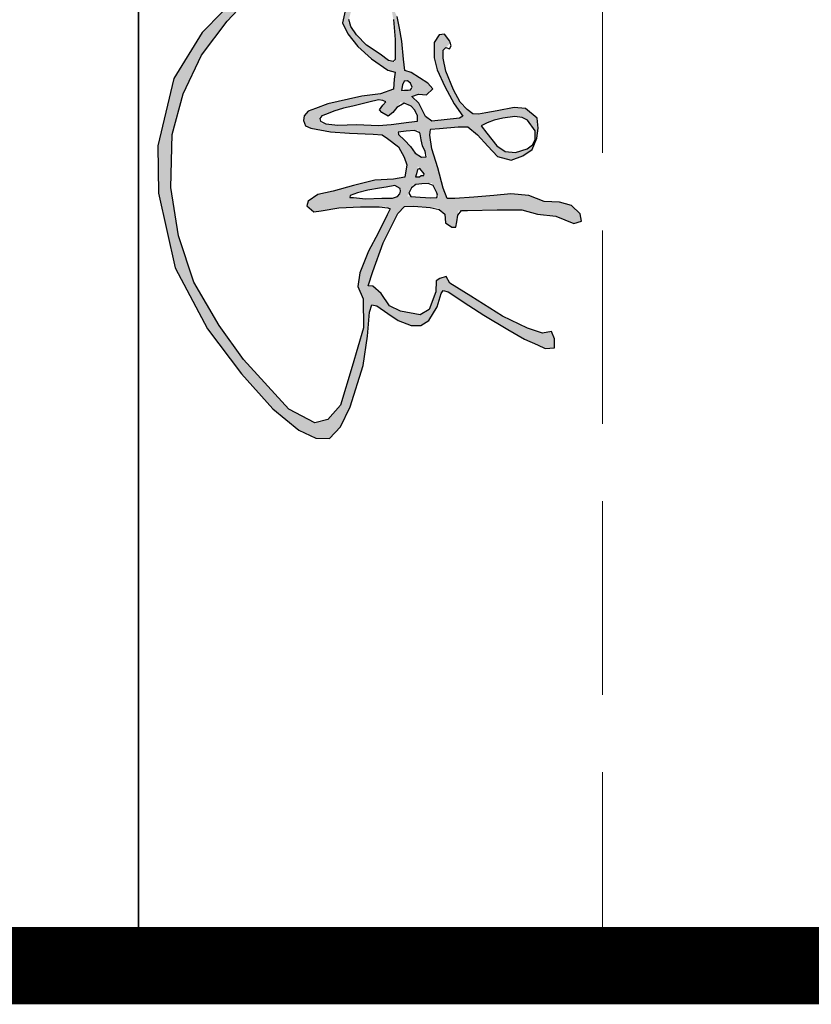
# Model space of a CAD drawing. Extents: x 797781 to 1255204, y 21234 to 1024248.
# Tile 975 of 1056: x 1154734 to 1155245, y 605488 to 606124. Entities that reach past the tile are written whole.
import ezdxf

# ---------------------------------------------------------------- set-up
doc = ezdxf.new("R2010")
doc.units = 0
doc.header["$LTSCALE"] = 1000
doc.header["$MEASUREMENT"] = 0
doc.linetypes.add('230303生产综合楼-平面图_t8$0$DASH', pattern=[0.35, 0.25, -0.1])
doc.layers.add('230303生产综合楼-平面图_t8$0$不打印线', color=5, linetype='230303生产综合楼-平面图_t8$0$DASH', lineweight=0, plot=False)
doc.layers.add('230303生产综合楼-平面图_t8$0$图框', color=4, linetype='Continuous', lineweight=35)
doc.layers.add('PUB_TEXT', color=7, linetype='Continuous')
doc.layers.add('PUB_TITLE', color=4, linetype='Continuous')

# ---------------------------------------------------------------- blocks, each defined once
blk = doc.blocks.new('A$C64787331')
h = blk.add_hatch(color=256)
h.paths.add_polyline_path([(93811.26943449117, 17581.88924832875), (94013.76943449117, 16087.88924832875), (93932.26943449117, 14255.38924832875), (93978.76943449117, 12418.88924832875), (94139.76943449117, 11338.88924832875), (95020.76943449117, 10736.88924832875), (96130.26943449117, 9785.889248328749), (95964.76943449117, 8008.389248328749), (94433.76943449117, 7677.389248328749), (92116.26943449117, 7470.889248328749), (90005.76943449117, 6891.889248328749), (88847.26943449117, 6519.889248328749), (88710.76943449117, 4702.389248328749), (89181.76943449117, 2774.389248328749), (90169.76943449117, 1504.889248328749), (91205.26943449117, -1927.610751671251), (92100.76943449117, -7478.610751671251), (92594.26943449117, -12294.61075167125), (93334.26943449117, -18446.11075167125), (94233.26943449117, -26760.61075167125), (95270.26943449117, -36552.11075167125), (95565.76943449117, -40585.61075167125), (94778.26943449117, -42208.61075167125), (94778.26943449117, -44127.11075167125), (95615.26943449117, -46242.11075167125), (96550.76943449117, -47127.61075167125), (97848.76943449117, -46177.61075167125), (97848.76943449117, -41665.61075167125), (97346.76943449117, -31437.61075167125), (96342.76943449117, -25120.61075167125), (95138.76943449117, -16497.11075167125), (94623.76943449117, -8814.110751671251), (92993.26943449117, -1892.610751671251), (91172.76943449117, 3358.389248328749), (90793.26943449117, 5223.889248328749), (91336.76943449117, 5992.889248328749), (94869.26943449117, 6807.389248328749), (98265.76943449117, 6626.389248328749), (102658.7694344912, 5314.389248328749), (106553.2694344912, 3957.389248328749), (110312.2694344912, 2916.389248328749), (110855.7694344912, 3685.889248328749), (110357.2694344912, 4771.389248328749), (108772.2694344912, 5585.889248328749), (105873.7694344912, 6535.889248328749), (101571.7694344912, 7893.389248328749), (98356.26943449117, 9838.889248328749), (96363.76943449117, 12824.88924832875), (95457.76943449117, 16444.38924832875), (95774.76943449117, 19339.88924832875), (97460.76943449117, 22325.38924832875), (100968.7694344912, 26383.38924832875), (100507.2694344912, 27859.38924832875), (97553.26943449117, 27305.88924832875), (96537.76943449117, 24169.88924832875), (93029.76943449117, 20296.38924832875), (87859.76943449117, 15500.88924832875), (82909.26943449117, 11486.38924832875), (77946.26943449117, 6931.889248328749), (75003.26943449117, 3933.889248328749), (74871.76943449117, 3372.889248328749), (75791.76943449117, 3068.889248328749), (76996.76943449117, 3495.389248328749), (78254.26943449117, 4852.389248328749), (79635.76943449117, 6436.889248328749), (81734.26943449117, 8328.389248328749), (84088.26943449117, 10220.38924832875), (88130.76943449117, 13952.38924832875), (90689.76943449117, 16201.88924832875), (92838.76943449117, 17684.38924832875)])
h.paths.add_polyline_path([(139353.2694344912, 20365.88924832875), (138145.2694344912, 19509.38924832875), (138262.2694344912, 18613.88924832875), (139548.2694344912, 17757.38924832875), (142120.2694344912, 17757.38924832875), (144185.2694344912, 18263.38924832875), (146991.2694344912, 19548.38924832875), (149874.7694344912, 21105.38924832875), (151940.2694344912, 22545.88924832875), (152291.2694344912, 22000.88924832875), (152806.7694344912, 17339.88924832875), (151993.2694344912, 16276.88924832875), (149782.2694344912, 15172.88924832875), (148677.2694344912, 14006.88924832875), (148247.2694344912, 15111.38924832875), (148369.7694344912, 16460.88924832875), (147387.2694344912, 17503.88924832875), (146404.7694344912, 16706.38924832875), (144624.2694344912, 13884.38924832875), (144255.7694344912, 12780.38924832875), (142351.7694344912, 12595.88924832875), (139332.7694344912, 12284.88924832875), (137133.2694344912, 11923.88924832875), (135205.2694344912, 11502.38924832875), (133871.3100458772, 10859.08027013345), (133608.7694344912, 10509.38924832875), (135687.2694344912, 10870.38924832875), (139061.2694344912, 11171.38924832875), (142853.9275460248, 11171.38924832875), (142594.2694344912, 10072.88924832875), (141535.2694344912, 8675.389248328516), (140022.7694344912, 6332.889248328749), (138283.2694344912, 4670.889248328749), (136151.9275899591, 3270.017729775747), (134425.7694344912, 3726.389248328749), (133215.7694344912, 5086.389248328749), (132799.7694344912, 6257.389248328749), (132456.4194493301, 8028.591154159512), (132194.7694344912, 7692.889248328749), (131778.7694344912, 6446.389248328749), (132270.2694344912, 4746.389248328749), (132799.7694344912, 4179.389248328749), (134236.7694344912, 2743.889248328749), (136241.2694344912, 2290.889248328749), (138094.2694344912, 3197.389248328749), (140211.7694344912, 4897.389248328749), (142329.2694344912, 7201.889248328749), (144220.2694344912, 9959.889248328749), (144560.7694344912, 11206.38924832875), (145763.7694344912, 10989.38924832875), (147425.2694344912, 10894.38924832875), (148184.7694344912, 8712.889248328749), (148611.7694344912, 5582.889248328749), (149100.2694344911, 3340.389248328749), (149874.7694344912, -172.1107516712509), (150649.7694344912, -2255.610751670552), (151113.2694344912, -3485.610751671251), (151902.7694344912, -4157.110751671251), (152691.7694344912, -4274.110751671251), (153598.2694344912, -3923.610751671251), (154007.2694344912, -3047.610751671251), (154608.2694344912, 274.3892483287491), (154817.7694344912, 3466.889248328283), (154974.7694344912, 7497.389248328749), (155085.2694344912, 9010.889248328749), (155718.7694344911, 9893.389248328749), (157112.2694344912, 11749.38924832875), (159846.8833074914, 13196.16359652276), (162221.7694344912, 12780.88924832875), (162583.2694344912, 10924.38924832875), (162738.2694344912, 7727.889248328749), (163603.7694344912, 4150.889248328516), (164586.7694344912, 742.3892483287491), (165164.7694344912, -1857.110751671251), (166263.7694344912, -3474.610751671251), (167073.2694344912, -3705.610751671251), (168056.2694344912, -2492.610751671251), (167882.7694344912, -1279.610751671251), (167362.2694344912, 1666.889248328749), (167246.7694344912, 5363.889248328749), (167173.1214162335, 9559.799279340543), (167532.7694344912, 10339.38924832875), (168554.2694344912, 9829.389248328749), (171661.7694344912, 8293.889248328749), (174661.2694344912, 6707.889248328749), (178321.2694344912, 5245.389248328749), (180598.2694344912, 4920.389248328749), (182712.7694344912, 5813.889248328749), (187607.7694344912, 5836.389248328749), (194066.2694344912, 3928.389248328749), (200586.7694344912, 1985.889248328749), (202988.7694344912, -185.6107516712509), (203560.7694344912, -2356.610751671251), (201272.7694344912, -6699.610751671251), (192922.2694344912, -14356.11075167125), (187203.2694344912, -18470.11075167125), (179882.2694344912, -22698.11075167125), (172103.7694344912, -25326.61075167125), (163982.2694344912, -26583.61075167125), (155059.7694344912, -26355.11075167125), (148196.2694344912, -24526.61075167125), (141676.2694344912, -21441.11075167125), (135956.7694344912, -17098.61075167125), (131152.2694344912, -12641.61075167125), (127263.2694344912, -7613.610751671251), (124632.2694344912, -2928.110751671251), (123831.2694344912, -725.6107516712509), (124234.1579520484, 1488.03284034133), (124111.7694344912, 1460.889248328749), (123045.7694344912, -53.11075167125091), (122484.7694344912, -1959.110751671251), (122886.2694344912, -3398.610751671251), (125220.2694344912, -7075.110751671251), (130851.2694344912, -14448.61075167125), (137887.2694344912, -21334.11075167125), (145641.2694344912, -26068.11075167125), (156948.2694344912, -28777.61075167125), (164893.7694344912, -28677.11075167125), (177465.2694344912, -25863.61075167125), (187723.7694344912, -20438.11075167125), (195310.7694344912, -14719.61075167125), (201229.7694344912, -9437.110751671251), (204781.2694344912, -5021.610751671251), (206123.2694344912, -2183.110751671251), (206201.7694344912, 103.3892483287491), (204262.7694344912, 1953.889248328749), (200855.7694344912, 3616.889248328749), (193909.7694344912, 5781.889248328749), (188983.2694344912, 6544.389248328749), (184940.2694344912, 6855.389248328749), (183714.7694344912, 7229.389248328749), (183885.2694344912, 8113.389248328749), (185178.7694344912, 9915.889248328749), (186347.7694344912, 11706.88924832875), (187209.7694344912, 13858.88924832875), (187161.7694344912, 15485.38924832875), (186347.7694344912, 16872.38924832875), (184049.7694344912, 18259.38924832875), (181226.9926440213, 19099.32216442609), (181512.2694344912, 20124.88924832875), (183829.2694344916, 23592.38924832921), (185451.7694344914, 26113.88924832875), (187867.7694344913, 30150.38924832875), (189505.7694344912, 32948.38924832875), (190452.2694344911, 35154.88924832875), (191055.7694344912, 36407.88924832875), (190963.2694344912, 37985.88924832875), (189429.7694344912, 38032.38924832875), (188221.7694344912, 37521.88924832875), (188500.7694344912, 35990.38924832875), (187617.7694344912, 33437.38924832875), (185620.2694344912, 29259.88924832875), (182275.2694344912, 23922.38924832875), (180091.7694344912, 20394.88924832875), (178930.2694344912, 19745.38924832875), (179301.7694344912, 18724.38924832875), (179673.2694344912, 18074.38924832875), (181531.7694344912, 18027.88924832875), (184512.7694344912, 16923.38924832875), (185387.2694344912, 15408.38924832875), (184804.2694344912, 12087.38924832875), (183871.2694344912, 10222.88924832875), (181829.7694344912, 8824.389248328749), (180546.7694344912, 7426.389248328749), (180488.2694344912, 6610.389248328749), (178097.2694344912, 7426.389248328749), (173256.7694344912, 9174.389248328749), (168357.7694344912, 11621.38924832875), (167191.2694344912, 12728.38924832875), (167132.7694344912, 14301.38924832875), (167382.9332580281, 18299.00714844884), (168474.2694344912, 19545.38924832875), (169932.2694344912, 19661.88924832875), (170632.2694344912, 20710.38924832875), (170632.2694344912, 21409.88924832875), (169740.2694344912, 21544.38924832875), (167873.6317135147, 21824.09948786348), (167811.7694344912, 23378.38924832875), (167737.7694344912, 28349.38924832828), (167737.7694344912, 32481.88924832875), (168427.2694344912, 35121.88924832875), (168771.7694344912, 38221.38924832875), (170035.7694344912, 41263.38924832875), (169633.7694344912, 42525.88924832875), (168369.7694344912, 42353.88924832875), (166990.7694344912, 40861.38924832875), (166416.2694344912, 38852.88924832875), (166301.2694344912, 36269.88924832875), (165324.7694344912, 33687.38924832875), (165037.2694344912, 30645.38924832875), (165324.7694344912, 27775.38924832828), (165609.2694344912, 24448.38924832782), (165834.7694344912, 21250.38924832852), (165789.7694344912, 19944.38924832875), (164084.2694344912, 19271.88924832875), (160631.7694344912, 18366.88924832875), (157462.7694344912, 17349.38924832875), (154143.0779214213, 16863.70285803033), (154010.2694344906, 18649.88924833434), (153781.7694344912, 21766.88924832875), (153781.7694344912, 23390.38924832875), (155129.2694344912, 25013.88924832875), (156992.2694344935, 26756.38924833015), (158750.2694344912, 28408.88924832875), (159377.2694344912, 30711.38924832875), (158657.7694344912, 32684.38924832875), (157579.7694344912, 34267.88924832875), (155677.7694344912, 35027.88924832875), (153965.7694344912, 35281.38924832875), (152316.7694344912, 35091.38924832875), (150678.2694344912, 33125.38924832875), (150478.2694344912, 31227.38924832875), (151048.7694344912, 28376.38924832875), (151623.0071405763, 25276.47891971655), (151589.2694344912, 24227.88924832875), (150118.0339601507, 22390.07668326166), (147545.7694344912, 21026.88924832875), (144403.7694344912, 19690.88924832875), (141031.5661031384, 19074.01347478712), (139689.6456281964, 20477.46305447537), (139550.2694344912, 20437.38924832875)])
h.paths.add_polyline_path([(147420.4913572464, 14154.38381797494), (147833.9196184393, 12232.30505979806), (146106.1604710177, 12486.28207732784), (145994.7034891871, 13596.94112434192)], flags=16)
h.paths.add_polyline_path([(151438.0615136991, 14916.88924832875), (152779.7694344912, 14916.88924832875), (152993.7694344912, 13455.38924832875), (153386.2694344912, 10496.88924832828), (153529.2694344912, 8393.389248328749), (153386.2694344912, 4650.889248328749), (153457.7694344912, 1513.889248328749), (153152.8808926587, -1300.735478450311), (152071.6633411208, -1569.827739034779), (151620.7694344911, -409.1107516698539), (151120.7694344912, 862.8892483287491), (150620.7694344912, 2452.389248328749), (150256.7694344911, 4042.389248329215), (149620.2694344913, 6722.389248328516), (149158.4758671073, 8566.744265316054), (149529.2694344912, 9584.389248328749), (150120.2694344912, 9084.889248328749), (150893.2694344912, 8539.389248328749), (151348.2694344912, 8948.389248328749), (151939.2694344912, 9993.389248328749), (151348.2694344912, 10810.88924832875), (149589.261277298, 12105.71469737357), (150243.4429420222, 13849.13282585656)], flags=16)
h.paths.add_polyline_path([(155930.7694344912, 15544.88924832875), (156938.7694344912, 15768.88924832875), (158795.1444038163, 16696.10174613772), (158870.7694344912, 15600.88924832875), (158170.7694344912, 14537.88924832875), (157078.7694344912, 13782.38924832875), (155986.7694344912, 12747.38924832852), (154707.1189625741, 11393.80938990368), (154502.7694344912, 13027.38924832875), (154342.0893872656, 15073.90788553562), (154950.7694344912, 15376.88924832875)], flags=16)
h.paths.add_polyline_path([(153064.2694344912, 26684.88924832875), (152655.7694344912, 27838.38924832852), (152270.7694344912, 29327.38924832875), (151938.0584131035, 32085.91638615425), (152631.7694344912, 33435.38924832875), (154432.7694344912, 34726.88924832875), (156471.7530648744, 34735.52338096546), (157440.7694344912, 33387.38924832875), (158089.7694344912, 31441.38924832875), (157921.7694344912, 29687.88924832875), (156935.7694344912, 28270.38924832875), (154843.7694344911, 26588.88924832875), (153564.4275164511, 25655.34306663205)], flags=16)
h.paths.add_polyline_path([(161942.7694344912, 16279.56104601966), (161942.7694344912, 15538.88924832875), (162162.7694344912, 15256.88924832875), (162193.7694344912, 14629.88924832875), (161660.7694344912, 14786.88924832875), (160402.2083343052, 15004.93517698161)], flags=16)
h.paths.add_polyline_path([(165632.5722342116, 18564.10694868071), (165730.2694344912, 17201.88924832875), (165589.2694344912, 15410.88924832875), (165447.3060530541, 13237.03291930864), (163479.4716530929, 14144.51891447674), (163374.7694344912, 15656.38924832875), (163207.8824836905, 17387.24533806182)], flags=16)
h.paths.add_polyline_path([(163623.2694344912, 11126.88924832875), (164243.1280048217, 12202.769724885), (165387.2937144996, 11821.38115499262), (165739.7694344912, 10709.38924832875), (165765.2694344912, 8913.389248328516), (165853.7694344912, 6180.389248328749), (165633.2694344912, 4152.889248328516), (165633.2694344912, 3535.889248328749), (165324.2694344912, 3623.889248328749), (164838.7694344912, 4857.889248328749), (164397.7694344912, 6577.389248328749), (164088.7694344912, 8560.889248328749), (163926.7694344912, 9638.889248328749)], flags=16)
h.paths.add_polyline_path([(69467.26943449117, 10247.88924832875), (64126.76943449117, 5531.889248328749), (57832.26943449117, 482.3892483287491), (53016.26943449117, -3138.110751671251), (49630.76943449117, -5139.110751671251), (48724.76943449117, -5329.610751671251), (49773.76943449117, -4091.110751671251), (53302.26943449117, -375.1107516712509), (56258.76943449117, 2625.889248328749), (59505.26943449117, 7635.889248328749), (62062.76943449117, 12117.38924832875), (63614.26943449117, 15384.38924832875), (65160.76943449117, 19545.88924832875), (66450.76943449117, 21276.38924832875), (67077.76943449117, 22933.88924832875), (69122.26943449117, 24888.88924832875), (73055.26943449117, 27801.38924832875), (76433.26943449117, 30667.38924832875), (78469.26943449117, 32562.88924832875), (78376.26943449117, 33353.38924832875), (77533.76943449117, 33782.38924832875), (76913.76943449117, 33845.88924832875), (76722.76943449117, 33265.38924832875), (75435.26943449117, 31300.38924832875), (70241.26943449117, 26995.38924832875), (67726.26943449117, 25066.38924832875), (67277.26943449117, 24707.38924832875), (67412.26943449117, 26322.38924832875), (68066.76943449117, 29704.88924832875), (68418.76943449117, 33172.88924832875), (68922.26943449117, 35434.88924832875), (69928.26943449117, 37243.88924832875), (69635.26943449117, 38130.38924832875), (68241.26943449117, 38347.88924832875), (67456.76943449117, 37912.88924832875), (67012.76943449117, 35083.88924832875), (66246.76943449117, 29291.38924832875), (65481.26943449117, 24373.38924832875), (64861.76943449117, 23052.38924832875), (63137.76943449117, 21635.88924832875), (59689.76943449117, 19416.38924832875), (55322.26943449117, 16660.38924832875), (52832.26943449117, 15091.38924832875), (50111.76943449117, 14134.38924832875), (48541.26943449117, 14210.88924832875), (46489.15335441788, 14318.70990775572), (46205.76943449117, 14323.88924832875), (45468.76943449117, 13398.38924832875), (45545.26943449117, 12349.88924832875), (46620.26943449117, 11608.38924832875), (47746.76943449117, 11531.88924832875), (49180.26943449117, 12042.88924832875), (51253.76943449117, 13117.38924832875), (56288.26943449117, 15855.88924832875), (60124.26943449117, 18533.38924832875), (62405.76943449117, 20041.88924832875), (63594.76943449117, 20812.38924832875), (63626.76943449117, 20298.88924832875), (63080.26943449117, 18179.88924832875), (60186.76943449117, 11242.38924832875), (55993.26943449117, 4506.389248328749), (49332.76943449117, -3298.110751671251), (46454.26943449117, -6255.110751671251), (40593.76943449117, -10464.61075167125), (33219.26943449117, -14870.61075167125), (24398.76943449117, -20143.11075167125), (21579.26943449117, -21948.61075167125), (21072.76943449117, -23754.61075167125), (22012.76943449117, -24549.11075167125), (24037.26943449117, -24476.61075167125), (27435.26943449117, -21515.11075167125), (34303.76943449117, -16676.11075167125), (44353.26943449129, -10247.61075167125), (46377.76943449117, -8947.610751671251), (46377.76943449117, -10103.11075167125), (47332.76943449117, -10418.61075167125), (48467.76943449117, -10099.61075167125), (49567.26943449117, -9533.110751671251), (50595.76943449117, -8611.610751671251), (52759.26943449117, -7761.110751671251), (52120.76943449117, -7584.110751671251), (50276.76943449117, -8222.110751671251), (47953.15773193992, -9173.557104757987), (47900.26943449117, -8434.610751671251), (48715.76943449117, -7371.610751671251), (50843.76943449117, -6025.110751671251), (57737.26943449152, -1161.610751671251), (59643.26943449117, 198.3892483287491), (59643.26943449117, -1524.110751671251), (58191.26943449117, -4063.110751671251), (57465.26943449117, -7508.610751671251), (56285.26943449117, -10138.11075167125), (55831.76943449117, -12132.61075167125), (56013.26943449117, -14127.11075167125), (56338.26943449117, -15566.11075167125), (56827.76943449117, -15744.11075167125), (57851.76943449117, -13698.11075167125), (58163.76943449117, -11429.61075167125), (58875.76943449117, -8939.110751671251), (59543.76943449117, -6893.110751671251), (60345.26943449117, -4669.110751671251), (61369.26943449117, -2712.110751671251), (63461.76943449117, -2089.610751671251), (64307.76943449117, -2934.610751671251), (65554.26943449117, -4758.110751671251), (66150.04316213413, -7338.309329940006), (65064.76943449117, -7293.110751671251), (62882.76943449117, -7337.610751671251), (61725.26943449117, -7827.110751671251), (63283.76943449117, -7827.110751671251), (66189.92936599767, -8079.696917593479), (66800.76943449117, -9606.110751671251), (66845.26943449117, -11341.11075167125), (67023.26943449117, -12408.11075167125), (66756.26943449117, -13876.11075167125), (65865.76943449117, -14721.11075167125), (63951.26943449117, -15121.61075167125), (62482.26943449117, -14765.61075167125), (60516.72987416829, -14687.0244889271), (61502.76943449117, -15344.11075167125), (63194.76943449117, -15966.61075167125), (65064.76943449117, -16456.11075167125), (66756.26943449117, -15744.11075167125), (68314.76943449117, -14054.11075167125), (68581.76943449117, -11963.61075167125), (68492.76943449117, -10140.11075167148), (68359.07507593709, -8669.973535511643), (69845.26943449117, -8640.110751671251), (72216.93792621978, -8868.382208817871), (73199.26943449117, -10615.11075167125), (74149.26943449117, -11285.11075167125), (75231.76943449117, -11399.11075167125), (76383.26943449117, -10988.11075167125), (77507.26943449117, -10276.11075167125), (77918.76943449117, -9673.610751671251), (77178.26943449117, -9180.610751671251), (75505.76943449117, -8304.110751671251), (72819.26943449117, -7701.610751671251), (70762.76943449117, -7537.110751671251), (68134.2186967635, -7437.599597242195), (67678.26943449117, -5967.610751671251), (67093.26943449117, -4248.610751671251), (66267.26943449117, -2735.610751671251), (64993.76943449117, -1119.610751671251), (63376.26943449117, -535.1107516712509), (62309.26943449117, -397.6107516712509), (62761.76943449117, 1117.889248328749), (63625.76943449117, 3060.389248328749), (65224.26943449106, 4398.389248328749), (69537.76943449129, 7867.889248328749), (72538.76943449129, 10182.88924832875), (74283.26943449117, 11486.38924832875), (74903.26943449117, 13010.88924832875), (73425.26943449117, 13201.38924832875), (72709.76943449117, 12629.88924832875), (71517.76943449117, 12439.38924832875)])
for points in [[(135687.2694344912, 10870.38924832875), (139061.2694344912, 11171.38924832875), (142435.2694344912, 11171.38924832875), (142780.7694344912, 10861.88924832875), (142594.2694344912, 10072.88924832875), (141535.2694344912, 8675.389248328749), (140022.7694344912, 6332.889248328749), (138283.2694344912, 4670.889248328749), (136846.2694344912, 3726.389248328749), (135711.7694344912, 3386.389248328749)], [(134236.7694344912, 2743.889248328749), (136241.2694344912, 2290.889248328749), (138094.2694344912, 3197.389248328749), (140211.7694344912, 4897.389248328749), (142329.2694344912, 7201.889248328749), (144220.2694344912, 9959.889248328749), (144560.7694344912, 11206.38924832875), (145763.7694344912, 10989.38924832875), (147425.2694344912, 10894.38924832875), (148184.7694344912, 8712.889248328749), (148611.7694344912, 5582.889248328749), (149100.2694344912, 3340.389248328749), (149874.7694344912, -172.1107516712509), (150649.7694344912, -2255.610751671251), (151113.2694344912, -3485.610751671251), (151902.7694344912, -4157.110751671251), (152691.7694344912, -4274.110751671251), (153598.2694344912, -3923.610751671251), (154007.2694344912, -3047.610751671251), (154608.2694344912, 274.3892483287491), (154817.7694344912, 3466.889248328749), (154974.7694344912, 7497.389248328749), (155085.2694344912, 9010.889248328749), (155718.7694344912, 9893.389248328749), (157112.2694344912, 11749.38924832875), (158867.2694344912, 12677.88924832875), (160157.2694344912, 13141.88924832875), (162221.7694344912, 12780.88924832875), (162583.2694344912, 10924.38924832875), (162738.2694344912, 7727.889248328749), (163603.7694344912, 4150.889248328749), (164586.7694344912, 742.3892483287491), (165164.7694344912, -1857.110751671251), (166263.7694344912, -3474.610751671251), (167073.2694344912, -3705.610751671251), (168056.2694344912, -2492.610751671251), (167882.7694344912, -1279.610751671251), (167362.2694344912, 1666.889248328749), (167246.7694344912, 5363.889248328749), (167192.2694344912, 8468.889248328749), (167362.7694344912, 9970.889248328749), (167532.7694344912, 10339.38924832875), (168554.2694344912, 9829.389248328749), (171661.7694344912, 8293.889248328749), (174661.2694344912, 6707.889248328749), (178321.2694344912, 5245.389248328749), (180598.2694344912, 4920.389248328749), (182712.7694344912, 5813.889248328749), (187607.7694344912, 5836.389248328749), (194066.2694344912, 3928.389248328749), (200586.7694344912, 1985.889248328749), (202988.7694344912, -185.6107516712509), (203560.7694344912, -2356.610751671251), (201272.7694344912, -6699.610751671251), (192922.2694344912, -14356.11075167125), (187203.2694344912, -18470.11075167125), (179882.2694344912, -22698.11075167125), (172103.7694344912, -25326.61075167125), (163982.2694344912, -26583.61075167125), (155059.7694344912, -26355.11075167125), (148196.2694344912, -24526.61075167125), (141676.2694344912, -21441.11075167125), (135956.7694344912, -17098.61075167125), (131152.2694344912, -12641.61075167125)], [(130851.2694344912, -14448.61075167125), (137887.2694344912, -21334.11075167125), (145641.2694344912, -26068.11075167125), (156948.2694344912, -28777.61075167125), (164893.7694344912, -28677.11075167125), (177465.2694344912, -25863.61075167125), (187723.7694344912, -20438.11075167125), (195310.7694344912, -14719.61075167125), (201229.7694344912, -9437.110751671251), (204781.2694344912, -5021.610751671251), (206123.2694344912, -2183.110751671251), (206201.7694344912, 103.3892483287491), (204262.7694344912, 1953.889248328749), (200855.7694344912, 3616.889248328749), (193909.7694344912, 5781.889248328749), (188983.2694344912, 6544.389248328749), (184940.2694344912, 6855.389248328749), (183714.7694344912, 7229.389248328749), (183885.2694344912, 8113.389248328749), (185178.7694344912, 9915.889248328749), (186347.7694344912, 11706.88924832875), (187209.7694344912, 13858.88924832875), (187161.7694344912, 15485.38924832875), (186347.7694344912, 16872.38924832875), (184049.7694344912, 18259.38924832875), (181799.7694344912, 18928.88924832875), (181272.7694344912, 19263.88924832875), (181512.2694344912, 20124.88924832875), (183829.2694344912, 23592.38924832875), (185451.7694344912, 26113.88924832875), (187867.7694344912, 30150.38924832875), (189505.7694344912, 32948.38924832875), (190452.2694344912, 35154.88924832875), (191055.7694344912, 36407.88924832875), (190963.2694344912, 37985.88924832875), (189429.7694344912, 38032.38924832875), (188221.7694344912, 37521.88924832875), (188500.7694344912, 35990.38924832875), (187617.7694344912, 33437.38924832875), (185620.2694344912, 29259.88924832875), (182275.2694344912, 23922.38924832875), (180091.7694344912, 20394.88924832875), (178930.2694344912, 19745.38924832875), (179301.7694344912, 18724.38924832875), (179673.2694344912, 18074.38924832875), (181531.7694344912, 18027.88924832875), (184512.7694344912, 16923.38924832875), (185387.2694344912, 15408.38924832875), (184804.2694344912, 12087.38924832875), (183871.2694344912, 10222.88924832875), (181829.7694344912, 8824.389248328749), (180546.7694344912, 7426.389248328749), (180488.2694344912, 6610.389248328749), (178097.2694344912, 7426.389248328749), (173256.7694344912, 9174.389248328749), (168357.7694344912, 11621.38924832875), (167191.2694344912, 12728.38924832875), (167132.7694344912, 14301.38924832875), (167307.7694344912, 17097.88924832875), (167657.7694344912, 18612.88924832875), (168474.2694344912, 19545.38924832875), (169932.2694344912, 19661.88924832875), (170632.2694344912, 20710.38924832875), (170632.2694344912, 21409.88924832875), (169740.2694344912, 21544.38924832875), (168595.7694344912, 21715.88924832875), (167851.7694344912, 22373.38924832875), (167811.7694344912, 23378.38924832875), (167737.7694344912, 28349.38924832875), (167737.7694344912, 32481.88924832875), (168427.2694344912, 35121.88924832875), (168771.7694344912, 38221.38924832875), (170035.7694344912, 41263.38924832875), (169633.7694344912, 42525.88924832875), (168369.7694344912, 42353.88924832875), (166990.7694344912, 40861.38924832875), (166416.2694344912, 38852.88924832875), (166301.2694344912, 36269.88924832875), (165324.7694344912, 33687.38924832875), (165037.2694344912, 30645.38924832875), (165324.7694344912, 27775.38924832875), (165609.2694344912, 24448.38924832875), (165834.7694344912, 21250.38924832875), (165789.7694344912, 19944.38924832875), (164084.2694344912, 19271.88924832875), (160631.7694344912, 18366.88924832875), (157462.7694344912, 17349.38924832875), (155142.2694344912, 17009.88924832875), (154123.7694344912, 17123.38924832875), (154010.2694344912, 18649.88924832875), (153781.7694344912, 21766.88924832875), (153781.7694344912, 23390.38924832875), (155129.2694344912, 25013.88924832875), (156992.2694344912, 26756.38924832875), (158750.2694344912, 28408.88924832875), (159377.2694344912, 30711.38924832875), (158657.7694344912, 32684.38924832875), (157579.7694344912, 34267.88924832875), (155677.7694344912, 35027.88924832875), (153965.7694344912, 35281.38924832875), (152316.7694344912, 35091.38924832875), (150678.2694344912, 33125.38924832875), (150478.2694344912, 31227.38924832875), (151048.7694344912, 28376.38924832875), (151402.7694344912, 26465.38924832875), (151620.2694344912, 25191.38924832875), (151589.2694344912, 24227.88924832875), (150842.7694344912, 23295.38924832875), (149598.7694344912, 22114.88924832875), (147545.7694344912, 21026.88924832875), (144403.7694344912, 19690.88924832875), (142195.2694344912, 19286.88924832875), (140866.2694344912, 19246.88924832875), (140408.2694344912, 19725.88924832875), (140626.2694344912, 20335.38924832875), (140103.2694344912, 20596.38924832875), (139550.2694344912, 20437.38924832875), (139353.2694344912, 20365.88924832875), (138145.2694344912, 19509.38924832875), (138262.2694344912, 18613.88924832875), (139548.2694344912, 17757.38924832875), (142120.2694344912, 17757.38924832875), (144185.2694344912, 18263.38924832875), (146991.2694344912, 19548.38924832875), (149874.7694344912, 21105.38924832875), (151940.2694344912, 22545.88924832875), (152291.2694344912, 22000.88924832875), (152806.7694344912, 17339.88924832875), (151993.2694344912, 16276.88924832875), (149782.2694344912, 15172.88924832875), (148677.2694344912, 14006.88924832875), (148247.2694344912, 15111.38924832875), (148369.7694344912, 16460.88924832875), (147387.2694344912, 17503.88924832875), (146404.7694344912, 16706.38924832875), (144624.2694344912, 13884.38924832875), (144255.7694344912, 12780.38924832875), (142351.7694344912, 12595.88924832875), (139332.7694344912, 12284.88924832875), (137133.2694344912, 11923.88924832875), (135205.2694344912, 11502.38924832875)]]:
    blk.add_lwpolyline(points)
for points in [[(152174.7694344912, 32546.38924832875), (152030.2694344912, 31321.38924832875), (152270.7694344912, 29327.38924832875), (152655.7694344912, 27838.38924832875), (153064.2694344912, 26684.88924832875), (153449.2694344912, 25892.38924832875), (153593.2694344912, 25676.38924832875), (154843.7694344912, 26588.88924832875), (156935.7694344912, 28270.38924832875), (157921.7694344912, 29687.88924832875), (158089.7694344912, 31441.38924832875), (157440.7694344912, 33387.38924832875), (156767.2694344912, 34324.38924832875), (155967.7694344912, 34733.38924832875), (154432.7694344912, 34726.88924832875), (152631.7694344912, 33435.38924832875)], [(164851.2694344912, 18184.88924832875), (163621.2694344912, 17587.88924832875), (163269.7694344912, 16745.38924832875), (163374.7694344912, 15656.38924832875), (163445.2694344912, 14638.38924832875), (164007.7694344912, 13900.88924832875), (164921.7694344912, 13479.38924832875), (165483.7694344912, 13795.38924832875), (165589.2694344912, 15410.88924832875), (165730.2694344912, 17201.88924832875), (165659.7694344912, 18184.88924832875), (165237.7694344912, 18290.38924832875)], [(150211.2694344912, 13763.38924832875), (149802.2694344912, 12673.38924832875), (150484.2694344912, 11446.88924832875), (151348.2694344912, 10810.88924832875), (151939.2694344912, 9993.389248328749), (151348.2694344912, 8948.389248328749), (150893.2694344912, 8539.389248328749), (150120.2694344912, 9084.889248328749), (149529.2694344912, 9584.389248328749), (149347.2694344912, 9084.889248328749), (149210.7694344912, 8357.889248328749), (149620.2694344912, 6722.389248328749), (150256.7694344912, 4042.389248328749), (150620.7694344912, 2452.389248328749), (151120.7694344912, 862.8892483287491), (151620.7694344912, -409.1107516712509), (151923.7694344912, -1189.110751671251), (152347.7694344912, -1501.110751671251), (152793.7694344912, -1390.110751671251), (153239.7694344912, -498.6107516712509), (153457.7694344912, 1513.889248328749), (153386.2694344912, 4650.889248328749), (153529.2694344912, 8393.389248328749), (153386.2694344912, 10496.88924832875), (152993.7694344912, 13455.38924832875), (152779.7694344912, 14916.88924832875), (151923.2694344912, 14916.88924832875), (150959.7694344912, 14489.38924832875), (150281.7694344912, 13883.38924832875)], [(154726.7694344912, 15209.38924832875), (154390.7694344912, 14453.88924832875), (154502.7694344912, 13027.38924832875), (154670.7694344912, 11684.38924832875), (155034.7694344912, 11740.38924832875), (155986.7694344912, 12747.38924832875), (157078.7694344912, 13782.38924832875), (158170.7694344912, 14537.88924832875), (158870.7694344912, 15600.88924832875), (158814.7694344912, 16411.88924832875), (157890.7694344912, 16244.38924832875), (156938.7694344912, 15768.88924832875), (155930.7694344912, 15544.88924832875), (154950.7694344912, 15376.88924832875), (154726.7694344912, 15265.38924832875)], [(161691.7694344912, 16071.88924832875), (160782.2694344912, 15319.38924832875), (160939.2694344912, 14911.88924832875), (161660.7694344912, 14786.88924832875), (162193.7694344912, 14629.88924832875), (162162.7694344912, 15256.88924832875), (161942.7694344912, 15538.88924832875), (161942.7694344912, 16008.88924832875)], [(147077.7694344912, 14020.38924832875), (146424.2694344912, 13764.88924832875), (146026.2694344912, 13282.38924832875), (146083.2694344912, 12714.38924832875), (146680.2694344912, 12401.88924832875), (147646.2694344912, 12259.88924832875), (147589.7694344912, 12770.88924832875), (147589.7694344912, 13367.38924832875), (147504.2694344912, 13764.88924832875), (147305.2694344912, 13935.38924832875)], [(164147.2694344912, 12036.38924832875), (163623.2694344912, 11126.88924832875), (163926.7694344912, 9638.889248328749), (164088.7694344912, 8560.889248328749), (164397.7694344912, 6577.389248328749), (164838.7694344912, 4857.889248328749), (165324.2694344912, 3623.889248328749), (165633.2694344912, 3535.889248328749), (165633.2694344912, 4152.889248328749), (165853.7694344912, 6180.389248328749), (165765.2694344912, 8913.389248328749), (165739.7694344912, 10709.38924832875), (165458.7694344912, 11595.88924832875), (165025.7694344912, 11941.88924832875), (164571.2694344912, 12093.38924832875)]]:
    blk.add_lwpolyline(points, close=True)
blk = doc.blocks.new('230303生产综合楼-平面图_t8$0$图签')
at = {"layer": '230303生产综合楼-平面图_t8$0$不打印线', "linetype": '230303生产综合楼-平面图_t8$0$DASH'}
blk.add_line((-2700.000038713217, 16899.99655114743), (6.519258e-09, 16899.99655114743), dxfattribs=at)
at = {"layer": '230303生产综合楼-平面图_t8$0$图框', "linetype": 'Continuous'}
blk.add_line((-4000, 16299.9965511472), (0, 16299.9965511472), dxfattribs=at)
at = {"layer": 'PUB_TEXT', "xscale": 0.007678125, "yscale": 0.007678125, "zscale": 0.007678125}
blk.add_blockref('A$C64787331', (-2264.319426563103, 16546.17254925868), dxfattribs=at)

msp = doc.modelspace()

# ---------------------------------------------------------------- linework, layer by layer
at = {"layer": 'PUB_TITLE', "const_width": 50}
msp.add_lwpolyline([(1146659.418539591, 605513.0775791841), (1175359.418539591, 605513.0775791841), (1175359.418539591, 645813.0775791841), (1146659.418539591, 645813.0775791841)], close=True, dxfattribs=at)

# ---------------------------------------------------------------- block references
at = {"xscale": 0.5, "yscale": 0.5, "zscale": 0.5, "rotation": 270}
msp.add_blockref('230303生产综合楼-平面图_t8$0$图签', (1146660.443539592, 605513.0775791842), dxfattribs=at)

doc.saveas('drawing.dxf')
